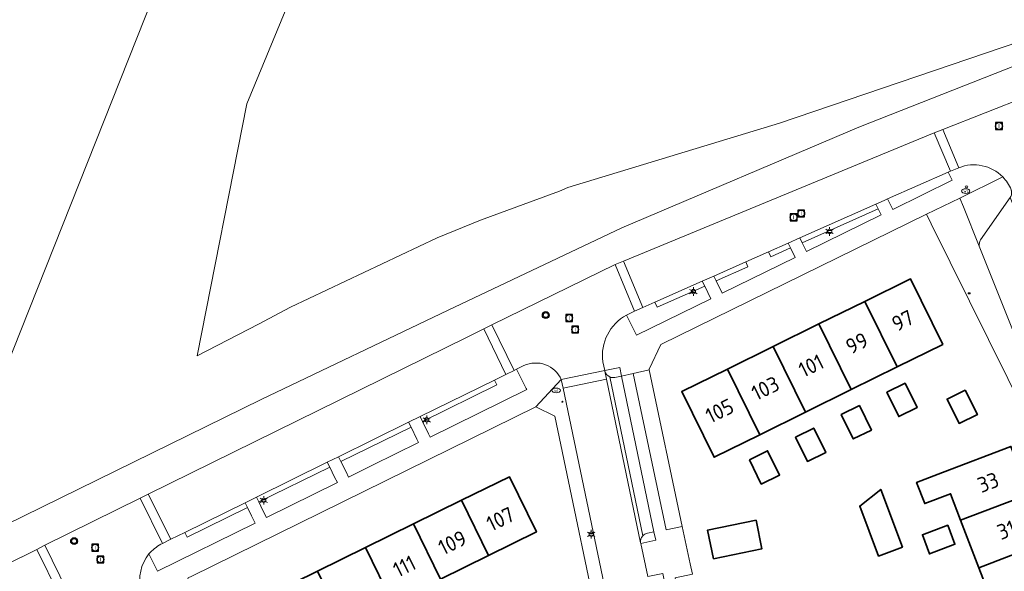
# Model space of a CAD drawing. Header units: metres. Extents: x 140853 to 145288, y 474558 to 480269.
# Tile 261 of 428: x 143668 to 143783, y 479079 to 479144. Entities that reach past the tile are written whole.
import ezdxf
from ezdxf.enums import TextEntityAlignment as Align
from ezdxf.lldxf.tags import DXFTag

# ---------------------------------------------------------------- set-up
doc = ezdxf.new("R2010")
doc.units = ezdxf.units.M
doc.header["$MEASUREMENT"] = 0
for name, color, linetype, lineweight in [('B-WE-GR-BEPLANTING_CULTUUR_HEESTERS-G', 90, 'Continuous', 18), ('B-WE-GR-BOS_NAALD-G', 40, 'Continuous', 13), ('B-WE-GR-BOUWLAND-G', 80, 'Continuous', 13), ('B-WE-GR-GRAS-G', 60, 'Continuous', 13), ('B-WE-GR-GRAS_KRUIDENRIJK-G', 80, 'Continuous', 18), ('B-WE-GR-GROENVOORZIENING-G', 80, 'Continuous', 18), ('B-WE-IE-TERREINAFSCHEIDING_KUNSTMATIG_MUUR-G', 90, 'IE-TERREINAFSCHEIDING-KUNSTMATIG-DICHT', 18), ('B-WE-KL-DATA_CAI-S', 90, 'KL-CAI-N', 18), ('B-WE-KL-ET_LS_OV_LICHTMAST-S', 190, 'Continuous', 18), ('B-WE-KL-WATER_BRANDLEIDING_PUT-S', 150, 'Continuous', 18), ('B-WE-KL-WATER_PUT-S', 170, 'Continuous', 18), ('B-WE-OG-BEBOUWING-G', 7, 'Continuous', 35), ('B-WE-OG-BEBOUWING_HUISNUMMER-T18', 10, 'Continuous', 18), ('B-WE-OG-TERREIN_ERF-G', 7, 'Continuous', 18), ('B-WE-RI-DRAINAGE_PUT-S', 90, 'Continuous', 18), ('B-WE-RI-GWA_RIOOLPUT-S', 30, 'Continuous', 18), ('B-WE-VH-GOOT-G', 170, 'Continuous', 18), ('B-WE-VH-VERHARDING_BETONSTRAATSTEEN-G', 252, 'Continuous', 18), ('B-WE-VH-VERHARDING_TEGEL-G', 252, 'Continuous', 18), ('X-XX-XX-ALGEMEEN-S', 7, 'Continuous', 18)]:
    doc.layers.add(name, color=color, linetype=linetype, lineweight=lineweight)
doc.styles.add('NLCS-ISO', font='txt')
doc.styles.get("Standard").update_dxf_attribs({"font": 'arial.ttf'})
doc.linetypes.add('IE-TERREINAFSCHEIDING-KUNSTMATIG-DICHT', pattern='A,8,-1,[82,NLCS.shx,S=0.75,R=90,X=0,Y=0],-1', length=10)
tags = doc.linetypes.add('KL-CAI-N', pattern='A,4,-1,[101,NLCS.shx,S=0.5,R=0,X=0,Y=0],-1,4,-1,["C",Standard,S=1,R=0,X=-0.25,Y=-0.5],-1.5', length=12.5).pattern_tags.tags
tags[18] = DXFTag(74, 10)

# ---------------------------------------------------------------- blocks, each defined once
blk = doc.blocks.new('SIE-WEG_AFVALBAK_TYPE_01')
for radius in [0.25, 0.156]:
    blk.add_circle((0, 0), radius)
blk = doc.blocks.new('SKL-DATA_TERREINKAST-SO')
for q in [(-0.2, 0.2), (0.2, 0.2)]:
    blk.add_line((0, -0.21), q)
at = {"flags": 128}
blk.add_lwpolyline([(0.63, 0.35), (-0.63, 0.35), (-0.63, -0.35), (0.63, -0.35)], close=True, dxfattribs=at)
at = {"style": 'NLCS-ISO'}
blk.add_attdef('TYPE', text='', height=0.35, dxfattribs=at).set_placement((-0.03, 0.69), align=Align.MIDDLE_CENTER)
blk = doc.blocks.new('B-SIE-WEG_LICHTMAST-SO')
at = {"ltscale": 0.1}
for p, q in [((-1.1, 0.63), (-2.19, 1.27)), ((0, 1.27), (0, 2.53)), ((1.1, 0.63), (2.19, 1.27)), ((-1.1, -0.63), (-2.19, -1.27)), ((0, -1.27), (0, -2.53)), ((1.1, -0.63), (2.19, -1.27))]:
    blk.add_line(p, q, dxfattribs=at)
at = {"flags": 128}
for points in [[(-1.16, 0.5), (1.16, 0.5)], [(-1.16, -0.5), (1.16, -0.5)]]:
    blk.add_lwpolyline(points, dxfattribs=at)
at = {"ltscale": 0.1}
blk.add_circle((0, 0), 1.27, dxfattribs=at)
at = {"style": 'NLCS-ISO'}
blk.add_attdef('TYPE', text='', height=1.8, dxfattribs=at).set_placement((0, 2.53), align=Align.BOTTOM_CENTER)
blk = doc.blocks.new('SKL-WATERLEIDINGPUT-SO')
at = {"color": 0, "linetype": 'ByBlock', "lineweight": 18}
blk.add_ellipse((0, 0), major_axis=(2.5, 0), ratio=0.54, dxfattribs=at)
at = {"color": 0, "linetype": 'ByBlock', "lineweight": 18, "style": 'NLCS-ISO'}
blk.add_text('wl', height=1.8, dxfattribs=at).set_placement((0, 0), align=Align.MIDDLE_CENTER)
blk = doc.blocks.new('SRI-PUT_INSPECTIE-SO')
at = {"lineweight": -3, "flags": 128}
blk.add_lwpolyline([(-2, -2), (2, -2), (2, 2), (-2, 2)], close=True, dxfattribs=at)
at = {"lineweight": -3, "ltscale": 1.5}
blk.add_circle((0, 0), 2, dxfattribs=at)
at = {"ltscale": 0.1, "style": 'NLCS-ISO'}
blk.add_text('I', height=2.5, dxfattribs=at).set_placement((0, -0.01), align=Align.MIDDLE_CENTER)
blk = doc.blocks.new('SRI-DRAIN_PUT-SO')
at = {"lineweight": -3}
for radius in [2, 1.5]:
    blk.add_circle((0, 0), radius, dxfattribs=at)
blk = doc.blocks.new('SIE-WEG_STRAATPOT_BRANDKRAAN-SO')
blk.add_ellipse((0, 0), major_axis=(-0.729, 0), ratio=0.685994)
at = {"style": 'NLCS-ISO'}
blk.add_text('BR', height=0.4, dxfattribs=at).set_placement((-0.3, -0.15))

msp = doc.modelspace()

# ---------------------------------------------------------------- linework, layer by layer
at = {"layer": 'B-WE-GR-BEPLANTING_CULTUUR_HEESTERS-G', "ltscale": 0.2, "flags": 128}
msp.add_lwpolyline([(143745.421, 479084.399), (143741.537, 479102.821), (143739.666, 479102.394), (143743.509, 479084.018), (143745.421, 479084.399)], close=True, dxfattribs=at)
at = {"layer": 'B-WE-GR-BOS_NAALD-G', "ltscale": 0.2, "flags": 128}
msp.add_lwpolyline([(143537.366, 479066.124), (143539.907, 479064.959), (143545.351, 479062.612), (143588.169, 479060.605), (143591.877, 479060.762), (143602.899, 479061.031), (143609.326, 479060.639), (143609.839, 479060.608), (143615.271, 479061.007), (143655.085, 479079.305), (143658.399, 479087.806), (143659.151, 479088.291), (143659.759, 479089.562), (143660.266, 479090.63), (143660.875, 479091.647), (143662.041, 479093.834), (143662.395, 479094.545), (143662.801, 479095.308), (143683.265, 479146.806)], dxfattribs=at)
at = {"layer": 'B-WE-GR-BOUWLAND-G', "ltscale": 0.2, "flags": 128}
msp.add_lwpolyline([(143718.163, 479192.042), (143694.229, 479134.107), (143688.383, 479104.453), (143695.601, 479108.208), (143699.358, 479110.194), (143716.619, 479118.348), (143721.697, 479120.438), (143730.989, 479123.855), (143731.953, 479124.263), (143756.835, 479131.816), (143789.147, 479142.82), (143805.209, 479148.133)], dxfattribs=at)
at = {"layer": 'B-WE-GR-GRAS-G', "ltscale": 0.2, "flags": 128}
msp.add_lwpolyline([(143768.472, 479121.758), (143759.515, 479117.776), (143760.032, 479116.728), (143768.819, 479121.043), (143768.472, 479121.758)], close=True, dxfattribs=at)
at = {"layer": 'B-WE-GR-GRAS_KRUIDENRIJK-G', "ltscale": 0.2, "flags": 128}
for points in [[(143805.209, 479148.133), (143789.147, 479142.82), (143756.835, 479131.816), (143731.953, 479124.263), (143730.989, 479123.855), (143721.697, 479120.438), (143716.619, 479118.348), (143699.358, 479110.194), (143695.601, 479108.208), (143688.383, 479104.453), (143694.229, 479134.107), (143718.163, 479192.042)], [(143683.265, 479146.806), (143662.801, 479095.308), (143662.395, 479094.545), (143662.041, 479093.834), (143660.875, 479091.647), (143660.266, 479090.63), (143659.759, 479089.562), (143659.151, 479088.291), (143658.399, 479087.806), (143655.085, 479079.305), (143695.925, 479099.317), (143717.877, 479109.833), (143738.297, 479119.533), (143766.171, 479131.376), (143803.03, 479145.875)], [(143803.03, 479145.875), (143766.171, 479131.376), (143738.297, 479119.533), (143717.877, 479109.833), (143695.925, 479099.317), (143655.085, 479079.305)]]:
    msp.add_lwpolyline(points, dxfattribs=at)
msp.add_lwpolyline([(143651.267, 479072.687), (143669.533, 479081.712), (143670.487, 479082.19), (143681.672, 479087.724), (143682.627, 479088.196), (143720.121, 479106.658), (143722.103, 479107.634), (143723.047, 479108.105), (143737.534, 479115.198), (143738.527, 479115.608), (143775.048, 479130.693), (143776.041, 479131.08), (143790.999, 479136.979), (143791.982, 479137.33), (143793.839, 479138.049), (143804.677, 479142.243), (143805.67, 479142.626), (143805.67, 479142.626, 0.0110132), (143806.032, 479142.831), (143806.032, 479142.831, 0.063256), (143807.591, 479144.056)], format="xyb", dxfattribs=at)
for points in [[(143769.563, 479122.931), (143770.159, 479121.699), (143777.154, 479125.145), (143776.7, 479126.076), (143769.563, 479122.931)], [(143758.144, 479117.167), (143755.817, 479116.132), (143755.561, 479116.706), (143752.887, 479115.517), (143753.143, 479114.943), (143749.404, 479113.281), (143750.115, 479111.857), (143758.695, 479116.056), (143758.144, 479117.167)], [(143748.056, 479112.682), (143742.451, 479110.191), (143742.194, 479110.768), (143740.788, 479110.141), (143739.791, 479109.726), (143738.881, 479109.256), (143740.032, 479106.896), (143748.791, 479111.171), (143748.056, 479112.682)], [(143723.325, 479101.61), (143723.603, 479101.044), (143714.871, 479096.749), (143715.569, 479095.317), (143715.763, 479094.918), (143727.134, 479100.514), (143727.065, 479100.649), (143725.925, 479102.891), (143725.638, 479102.747), (143724.689, 479102.28), (143723.325, 479101.61)], [(143705.288, 479092.037), (143705.891, 479090.828), (143706.193, 479090.221), (143709, 479091.601), (143714.419, 479094.266), (143714.212, 479094.688), (143713.526, 479096.088), (143705.288, 479092.037)], [(143703.965, 479091.386), (143695.621, 479087.283), (143696.109, 479086.291), (143696.519, 479085.459), (143704.864, 479089.57), (143704.549, 479090.206), (143703.965, 479091.386)]]:
    msp.add_lwpolyline(points, close=True, dxfattribs=at)
for points in [[(143778.482, 479121.996), (143780.344, 479117.371), (143780.344, 479117.371, -0.1871796), (143780.497, 479118.114), (143780.497, 479118.114), (143783.954, 479123.087), (143784.04, 479123.218), (143784.04, 479123.218, 0.2036097), (143784.086, 479124.004), (143784.086, 479124.004, 0.1037219), (143783.091, 479125.51), (143783.091, 479125.51), (143778.071, 479123.018), (143778.482, 479121.996)], [(143682.718, 479081.167), (143683.714, 479079.148), (143695.19, 479084.805), (143694.765, 479085.668), (143694.292, 479086.629), (143687.197, 479083.14), (143686.919, 479083.705), (143685.268, 479082.893), (143684.319, 479082.41), (143684.125, 479082.32), (143684.125, 479082.32, 0.0936805), (143682.718, 479081.167)]]:
    msp.add_lwpolyline(points, format="xyb", close=True, dxfattribs=at)
at = {"layer": 'B-WE-GR-GROENVOORZIENING-G', "ltscale": 0.2, "flags": 128}
for points in [[(143737.505, 479101.925), (143738.264, 479102.088), (143738.085, 479103.105), (143736.308, 479102.764), (143736.308, 479102.764, 0.0321862), (143736.325, 479102.674), (143736.325, 479102.674, 0.2334929), (143736.886, 479101.993), (143736.886, 479101.993, 0.158361), (143737.505, 479101.925)], [(143740.526, 479082.473), (143740.541, 479082.404), (143742.3, 479082.801), (143742.083, 479083.783), (143741.336, 479083.618), (143741.336, 479083.618, 0.1679456), (143740.77, 479083.309), (143740.77, 479083.309, 0.2296528), (143740.526, 479082.473)]]:
    msp.add_lwpolyline(points, format="xyb", close=True, dxfattribs=at)
at = {"layer": 'B-WE-IE-TERREINAFSCHEIDING_KUNSTMATIG_MUUR-G', "ltscale": 0.2, "flags": 128}
msp.add_lwpolyline([(143741.537, 479102.821), (143745.421, 479084.399)], dxfattribs=at)
at = {"layer": 'B-WE-OG-BEBOUWING-G', "ltscale": 0.2, "flags": 128}
for points in [[(143770.674, 479103.16), (143776.053, 479105.816), (143772.261, 479113.527), (143766.873, 479110.87), (143770.674, 479103.16)], [(143770.674, 479103.16), (143766.873, 479110.87), (143761.493, 479108.217), (143765.296, 479100.504), (143770.674, 479103.16)], [(143756.113, 479105.565), (143759.917, 479097.848), (143765.296, 479100.504), (143761.493, 479108.217), (143756.113, 479105.565)], [(143759.917, 479097.848), (143756.113, 479105.565), (143750.733, 479102.912), (143754.539, 479095.192), (143759.917, 479097.848)], [(143754.539, 479095.192), (143750.733, 479102.912), (143745.353, 479100.259), (143749.161, 479092.536), (143754.539, 479095.192)], [(143769.465, 479100.195), (143770.873, 479097.332), (143773.022, 479098.378), (143771.61, 479101.249), (143769.465, 479100.195)], [(143778.701, 479100.432), (143776.556, 479099.377), (143777.964, 479096.515), (143780.113, 479097.56), (143778.701, 479100.432)], [(143764.111, 479097.566), (143765.519, 479094.704), (143767.668, 479095.749), (143766.256, 479098.621), (143764.111, 479097.566)], [(143758.733, 479094.913), (143760.141, 479092.051), (143762.29, 479093.096), (143760.878, 479095.968), (143758.733, 479094.913)], [(143753.307, 479092.26), (143754.714, 479089.398), (143756.864, 479090.444), (143755.451, 479093.315), (143753.307, 479092.26)], [(143786.192, 479088.22), (143784.053, 479093.815), (143776.011, 479090.739), (143772.975, 479089.578), (143773.925, 479087.094), (143776.961, 479088.254), (143778.149, 479085.146), (143786.192, 479088.22)], [(143722.637, 479080.984), (143728.275, 479083.769), (143725.087, 479090.251), (143719.447, 479087.478), (143722.637, 479080.984)], [(143771.307, 479081.978), (143768.755, 479088.754), (143766.286, 479086.798), (143768.5, 479080.921), (143771.307, 479081.978)], [(143788.332, 479082.626), (143786.192, 479088.22), (143778.149, 479085.146), (143780.289, 479079.55), (143788.332, 479082.626)], [(143716.999, 479078.2), (143722.637, 479080.984), (143719.447, 479087.478), (143713.805, 479084.703), (143716.999, 479078.2)], [(143711.361, 479075.415), (143716.999, 479078.2), (143713.805, 479084.703), (143708.162, 479081.928), (143711.361, 479075.415)], [(143749.079, 479080.594), (143754.788, 479081.774), (143754.093, 479085.133), (143748.384, 479083.953), (143749.079, 479080.594)], [(143776.636, 479084.551), (143773.651, 479083.424), (143774.487, 479081.185), (143777.48, 479082.316), (143776.636, 479084.551)], [(143790.471, 479077.031), (143788.332, 479082.626), (143780.289, 479079.55), (143782.429, 479073.955), (143790.471, 479077.031)], [(143705.724, 479072.631), (143711.361, 479075.415), (143708.162, 479081.928), (143702.52, 479079.153), (143705.724, 479072.631)], [(143705.724, 479072.631), (143702.52, 479079.153), (143696.877, 479076.379), (143700.086, 479069.847), (143700.186, 479069.896), (143705.724, 479072.631)]]:
    msp.add_lwpolyline(points, close=True, dxfattribs=at)
at = {"layer": 'B-WE-OG-TERREIN_ERF-G', "ltscale": 0.2, "flags": 128}
for points in [[(143785.933, 479097.282), (143774.673, 479120.012), (143774.118, 479121.132), (143742.91, 479105.788), (143741.519, 479102.907), (143741.537, 479102.821), (143745.421, 479084.399), (143745.421, 479084.399), (143746.346, 479080.017), (143746.604, 479078.796), (143744.585, 479078.375), (143751.984, 479042.792), (143759.348, 479007.38), (143760.883, 479000), (143766.964, 478970.79), (143768.946, 478971.131), (143768.979, 478970.972), (143769.856, 478966.762), (143773.659, 478948.487), (143773.68, 478948.386), (143776.07, 478946.577), (143818.984, 478948.766)], [(143750.089, 479003.211), (143742.734, 479038.442), (143736.655, 479067.564), (143730.429, 479097.386), (143728.2, 479098.459), (143687.745, 479078.573), (143687.322, 479078.365), (143685.915, 479075.511), (143685.939, 479075.394), (143689.693, 479057.295), (143689.693, 479057.295), (143690.59, 479053.004), (143688.615, 479052.58), (143699.607, 479000)]]:
    msp.add_lwpolyline(points, dxfattribs=at)
for points in [[(143766.873, 479110.87), (143772.261, 479113.527), (143776.053, 479105.816), (143770.674, 479103.16), (143765.296, 479100.504), (143759.917, 479097.848), (143754.539, 479095.192), (143749.161, 479092.536), (143745.353, 479100.259), (143750.733, 479102.912), (143756.113, 479105.565), (143761.493, 479108.217), (143766.873, 479110.87)], [(143769.465, 479100.195), (143771.61, 479101.249), (143773.022, 479098.378), (143770.873, 479097.332), (143769.465, 479100.195)], [(143778.701, 479100.432), (143780.113, 479097.56), (143777.964, 479096.515), (143776.556, 479099.377), (143778.701, 479100.432)], [(143764.111, 479097.566), (143766.256, 479098.621), (143767.668, 479095.749), (143765.519, 479094.704), (143764.111, 479097.566)], [(143758.733, 479094.913), (143760.878, 479095.968), (143762.29, 479093.096), (143760.141, 479092.051), (143758.733, 479094.913)], [(143753.307, 479092.26), (143755.451, 479093.315), (143756.864, 479090.444), (143754.714, 479089.398), (143753.307, 479092.26)], [(143788.332, 479082.626), (143790.471, 479077.031), (143792.61, 479071.436), (143794.75, 479065.841), (143786.707, 479062.766), (143784.568, 479068.36), (143782.429, 479073.955), (143780.289, 479079.55), (143778.149, 479085.146), (143776.961, 479088.254), (143773.925, 479087.094), (143772.975, 479089.578), (143776.011, 479090.739), (143784.053, 479093.815), (143786.192, 479088.22), (143788.332, 479082.626)], [(143722.637, 479080.984), (143716.999, 479078.2), (143711.361, 479075.415), (143705.724, 479072.631), (143700.186, 479069.896), (143701.652, 479066.928), (143699.5, 479065.866), (143698.034, 479068.833), (143694.448, 479067.062), (143691.235, 479073.604), (143696.877, 479076.379), (143702.52, 479079.153), (143708.162, 479081.928), (143713.805, 479084.703), (143719.447, 479087.478), (143725.087, 479090.251), (143728.275, 479083.769), (143722.637, 479080.984)], [(143771.307, 479081.978), (143768.5, 479080.921), (143766.286, 479086.798), (143768.755, 479088.754), (143771.307, 479081.978)], [(143749.079, 479080.594), (143748.384, 479083.953), (143754.093, 479085.133), (143754.788, 479081.774), (143749.079, 479080.594)], [(143776.636, 479084.551), (143777.48, 479082.316), (143774.487, 479081.185), (143773.651, 479083.424), (143776.636, 479084.551)]]:
    msp.add_lwpolyline(points, close=True, dxfattribs=at)
at = {"layer": 'B-WE-VH-GOOT-G', "ltscale": 0.2, "flags": 128}
msp.add_lwpolyline([(143740.526, 479082.473), (143736.505, 479101.72)], dxfattribs=at)
at = {"layer": 'B-WE-VH-VERHARDING_BETONSTRAATSTEEN-G', "ltscale": 0.2, "flags": 128}
for points in [[(143784.086, 479124.004), (143784.231, 479123.599), (143788.923, 479125.459), (143788.923, 479125.459, -0.141072), (143788.656, 479128.216), (143788.656, 479128.216, -0.2698867), (143791.941, 479132.037), (143791.941, 479132.037), (143792.78, 479132.364), (143790.999, 479136.979), (143776.041, 479131.08), (143777.944, 479126.598), (143777.944, 479126.598, -0.3038818), (143783.091, 479125.51), (143783.091, 479125.51, -0.1037219), (143784.086, 479124.004)], [(143776.964, 479126.192), (143776.7, 479126.076), (143777.154, 479125.145), (143770.159, 479121.699), (143769.563, 479122.931), (143769.173, 479122.758), (143768.197, 479122.325), (143768.472, 479121.758), (143768.819, 479121.043), (143760.032, 479116.728), (143759.515, 479117.776), (143759.235, 479118.342), (143757.864, 479117.73), (143758.144, 479117.167), (143758.695, 479116.056), (143750.115, 479111.857), (143749.404, 479113.281), (143749.123, 479113.843), (143747.776, 479113.258), (143748.056, 479112.682), (143748.791, 479111.171), (143740.032, 479106.896), (143738.881, 479109.256), (143738.881, 479109.256, 0.3172969), (143736.089, 479103.761), (143736.089, 479103.761), (143736.308, 479102.764), (143738.085, 479103.105), (143738.264, 479102.088), (143739.666, 479102.394), (143741.537, 479102.821), (143741.519, 479102.907), (143742.91, 479105.788), (143774.118, 479121.132), (143778.071, 479123.018), (143783.091, 479125.51), (143783.091, 479125.51, 0.3038818), (143777.944, 479126.598), (143777.944, 479126.598), (143776.964, 479126.192)], [(143789.771, 479105.988, -0.2785582), (143790.734, 479106.312), (143790.734, 479106.312), (143783.954, 479123.087), (143780.497, 479118.114), (143780.497, 479118.114, 0.1871796), (143780.344, 479117.371), (143780.344, 479117.371), (143785.989, 479103.253), (143785.989, 479103.253, 0.5735605), (143787.607, 479103.209), (143787.607, 479103.209), (143787.999, 479103.708), (143789.771, 479105.988)], [(143737.534, 479115.198), (143723.047, 479108.105), (143725.638, 479102.747), (143725.925, 479102.891), (143726.786, 479103.319), (143726.786, 479103.319, -0.4204811), (143731.197, 479101.674), (143731.197, 479101.674), (143736.308, 479102.764), (143736.089, 479103.761), (143736.089, 479103.761, -0.3172969), (143738.881, 479109.256), (143738.881, 479109.256), (143739.791, 479109.726), (143737.534, 479115.198)], [(143736.505, 479101.72), (143736.325, 479102.674), (143736.325, 479102.674, -0.0321862), (143736.308, 479102.764), (143736.308, 479102.764), (143731.197, 479101.674), (143731.426, 479100.651), (143736.505, 479101.72)], [(143742.083, 479083.783), (143738.264, 479102.088), (143737.505, 479101.925), (143737.505, 479101.925, -0.158361), (143736.886, 479101.993), (143736.886, 479101.993), (143740.77, 479083.309), (143740.77, 479083.309, -0.1679456), (143741.336, 479083.618), (143741.336, 479083.618), (143742.083, 479083.783)], [(143684.125, 479082.32), (143684.319, 479082.41), (143681.672, 479087.724), (143670.487, 479082.19), (143673.101, 479076.843), (143673.101, 479076.843, -0.4513865), (143677.057, 479074.24), (143677.057, 479074.24), (143677.239, 479073.378), (143677.613, 479071.603), (143677.642, 479071.439), (143682.743, 479072.518), (143682.054, 479075.759), (143681.804, 479076.936), (143681.804, 479076.936, -0.2443687), (143682.718, 479081.167), (143682.718, 479081.167, -0.0936805), (143684.125, 479082.32)]]:
    msp.add_lwpolyline(points, format="xyb", close=True, dxfattribs=at)
for points in [[(143775.048, 479130.693), (143776.964, 479126.192), (143777.944, 479126.598), (143776.041, 479131.08), (143775.048, 479130.693)], [(143776.7, 479126.076), (143776.964, 479126.192), (143775.048, 479130.693), (143738.527, 479115.608), (143740.788, 479110.141), (143742.194, 479110.768), (143747.776, 479113.258), (143749.123, 479113.843), (143752.887, 479115.517), (143755.561, 479116.706), (143757.864, 479117.73), (143759.235, 479118.342), (143768.197, 479122.325), (143769.173, 479122.758), (143769.563, 479122.931), (143776.7, 479126.076)], [(143740.788, 479110.141), (143738.527, 479115.608), (143737.534, 479115.198), (143739.791, 479109.726), (143740.788, 479110.141)], [(143725.638, 479102.747), (143723.047, 479108.105), (143722.103, 479107.634), (143724.689, 479102.28), (143725.638, 479102.747)], [(143686.919, 479083.705), (143694.014, 479087.194), (143695.349, 479087.836), (143703.685, 479091.95), (143705.009, 479092.598), (143713.247, 479096.658), (143714.594, 479097.318), (143723.325, 479101.61), (143724.689, 479102.28), (143722.103, 479107.634), (143720.121, 479106.658), (143682.627, 479088.196), (143685.268, 479082.893), (143686.919, 479083.705)], [(143682.627, 479088.196), (143681.672, 479087.724), (143684.319, 479082.41), (143685.268, 479082.893), (143682.627, 479088.196)], [(143651.267, 479072.687), (143647.058, 479070.604), (143625.41, 479059.849), (143628.091, 479054.572), (143629.215, 479055.114), (143640.609, 479060.742), (143648.807, 479064.807), (143658.501, 479069.618), (143659.816, 479070.274), (143666.873, 479073.757), (143670.391, 479075.494), (143671.454, 479076.034), (143672.14, 479076.383), (143669.533, 479081.712), (143651.267, 479072.687)], [(143669.533, 479081.712), (143672.14, 479076.383), (143673.101, 479076.843), (143670.487, 479082.19), (143669.533, 479081.712)]]:
    msp.add_lwpolyline(points, close=True, dxfattribs=at)
for points in [[(143785.989, 479103.253), (143780.344, 479117.371), (143778.482, 479121.996), (143778.071, 479123.018), (143774.118, 479121.132), (143774.673, 479120.012), (143785.933, 479097.282)], [(143759.348, 479007.38), (143751.984, 479042.792), (143744.585, 479078.375), (143746.604, 479078.796), (143746.346, 479080.017), (143746.346, 479080.017), (143745.421, 479084.399), (143743.509, 479084.018), (143739.666, 479102.394), (143738.264, 479102.088), (143742.083, 479083.783), (143742.3, 479082.801), (143740.541, 479082.404), (143741.354, 479078.522), (143743.116, 479078.892), (143743.317, 479077.895), (143749.644, 479047.442), (143749.97, 479045.965), (143748.219, 479045.579), (143749.878, 479037.651), (143751.664, 479038.019), (143751.882, 479036.914), (143757.156, 479011.419), (143757.381, 479010.401)]]:
    msp.add_lwpolyline(points, dxfattribs=at)
msp.add_lwpolyline([(143741.354, 479078.522), (143740.541, 479082.404), (143740.526, 479082.473), (143740.526, 479082.473, -0.2296528), (143740.77, 479083.309), (143740.77, 479083.309), (143736.886, 479101.993), (143736.886, 479101.993, -0.2334929), (143736.325, 479102.674), (143736.325, 479102.674), (143736.505, 479101.72), (143731.426, 479100.651), (143741.047, 479054.499)], format="xyb", dxfattribs=at)
at = {"layer": 'B-WE-VH-VERHARDING_TEGEL-G', "ltscale": 0.2, "flags": 128}
for points in [[(143768.472, 479121.758), (143768.197, 479122.325), (143759.235, 479118.342), (143759.515, 479117.776), (143768.472, 479121.758)], [(143755.561, 479116.706), (143755.817, 479116.132), (143758.144, 479117.167), (143757.864, 479117.73), (143755.561, 479116.706)], [(143749.404, 479113.281), (143753.143, 479114.943), (143752.887, 479115.517), (143749.123, 479113.843), (143749.404, 479113.281)], [(143742.194, 479110.768), (143742.451, 479110.191), (143748.056, 479112.682), (143747.776, 479113.258), (143742.194, 479110.768)], [(143714.871, 479096.749), (143723.603, 479101.044), (143723.325, 479101.61), (143714.594, 479097.318), (143714.871, 479096.749)], [(143742.734, 479038.442), (143750.089, 479003.211), (143750.273, 479002.33), (143750.759, 479000), (143756.339, 478973.012), (143756.522, 478972.131), (143761.511, 478948.087), (143763.116, 478948.401), (143762.923, 478949.463), (143757.257, 478976.535), (143751.981, 479001.912), (143748.521, 479018.679), (143748.291, 479019.719), (143747.459, 479023.781), (143747.202, 479024.823), (143741.047, 479054.499), (143731.426, 479100.651), (143731.197, 479101.674), (143728.2, 479098.459), (143730.429, 479097.386), (143736.655, 479067.564), (143742.734, 479038.442)], [(143713.526, 479096.088), (143713.247, 479096.658), (143705.009, 479092.598), (143705.288, 479092.037), (143713.526, 479096.088)], [(143695.621, 479087.283), (143703.965, 479091.386), (143703.685, 479091.95), (143695.349, 479087.836), (143695.621, 479087.283)], [(143694.014, 479087.194), (143686.919, 479083.705), (143687.197, 479083.14), (143694.292, 479086.629), (143694.014, 479087.194)]]:
    msp.add_lwpolyline(points, close=True, dxfattribs=at)
msp.add_lwpolyline([(143687.745, 479078.573), (143728.2, 479098.459), (143731.197, 479101.674), (143731.197, 479101.674, 0.4204811), (143726.786, 479103.319), (143726.786, 479103.319), (143725.925, 479102.891), (143727.065, 479100.649), (143727.134, 479100.514), (143715.763, 479094.918), (143715.569, 479095.317), (143714.871, 479096.749), (143714.594, 479097.318), (143713.247, 479096.658), (143713.526, 479096.088), (143714.212, 479094.688), (143714.419, 479094.266), (143709, 479091.601), (143706.193, 479090.221), (143705.891, 479090.828), (143705.288, 479092.037), (143705.009, 479092.598), (143703.685, 479091.95), (143703.965, 479091.386), (143704.549, 479090.206), (143704.864, 479089.57), (143696.519, 479085.459), (143696.109, 479086.291), (143695.621, 479087.283), (143695.349, 479087.836), (143694.014, 479087.194), (143694.292, 479086.629), (143694.765, 479085.668), (143694.765, 479085.668), (143695.19, 479084.805), (143683.714, 479079.148), (143682.718, 479081.167), (143682.718, 479081.167, 0.2443687), (143681.804, 479076.936)], format="xyb", dxfattribs=at)

# ---------------------------------------------------------------- block references
at = {"layer": 'B-WE-KL-DATA_CAI-S', "xscale": 0.2, "yscale": 0.2, "zscale": 0.2}
msp.add_blockref('SKL-DATA_TERREINKAST-SO', (143779.149, 479111.821), dxfattribs=at)
at = {"layer": 'B-WE-KL-ET_LS_OV_LICHTMAST-S', "xscale": 0.2, "yscale": 0.2, "zscale": 0.2}
for p in [(143762.733, 479119.096), (143746.722, 479112.029), (143715.38, 479096.936), (143696.216, 479087.478), (143734.711, 479083.483)]:
    msp.add_blockref('B-SIE-WEG_LICHTMAST-SO', p, dxfattribs=at)
at = {"layer": 'B-WE-KL-WATER_BRANDLEIDING_PUT-S', "xscale": 0.2, "yscale": 0.2, "zscale": 0.2}
msp.add_blockref('SIE-WEG_STRAATPOT_BRANDKRAAN-SO', (143778.837, 479124.347), dxfattribs=at)
at = {"layer": 'B-WE-KL-WATER_PUT-S', "xscale": 0.2, "yscale": 0.2, "zscale": 0.2}
for p in [(143778.743, 479123.851), (143730.599, 479100.408)]:
    msp.add_blockref('SKL-WATERLEIDINGPUT-SO', p, dxfattribs=at)
at = {"layer": 'B-WE-RI-DRAINAGE_PUT-S', "xscale": 0.2, "yscale": 0.2, "zscale": 0.2}
for p in [(143729.367, 479109.271), (143673.913, 479082.686)]:
    msp.add_blockref('SRI-DRAIN_PUT-SO', p, dxfattribs=at)
at = {"layer": 'B-WE-RI-GWA_RIOOLPUT-S', "xscale": 0.2, "yscale": 0.2, "zscale": 0.2}
for p in [(143782.662, 479131.497), (143758.517, 479120.762), (143759.406, 479121.22), (143732.123, 479108.922), (143732.83, 479107.564), (143676.389, 479081.911), (143677.007, 479080.52)]:
    msp.add_blockref('SRI-PUT_INSPECTIE-SO', p, dxfattribs=at)
at = {"layer": 'X-XX-XX-ALGEMEEN-S', "xscale": 0.2, "yscale": 0.2, "zscale": 0.2}
msp.add_blockref('SIE-WEG_AFVALBAK_TYPE_01', (143731.326, 479099.071), dxfattribs=at)

# ---------------------------------------------------------------- texts
at = {"layer": 'B-WE-OG-BEBOUWING_HUISNUMMER-T18', "style": 'NLCS-ISO'}
for s, rotation, p in [('97', 26.2, (143771.336, 479108.611)), ('99', 26.2, (143765.952, 479105.956)), ('101', 26.2, (143760.571, 479103.303)), ('103', 26.2, (143755.191, 479100.651)), ('105', 26.2, (143749.812, 479097.998)), ('33', 20.9, (143781.386, 479089.589)), ('107', 26.2, (143724.032, 479085.275)), ('31', 20.9, (143783.526, 479083.994)), ('109', 26.2, (143718.392, 479082.501)), ('111', 26.2, (143712.749, 479079.726))]:
    msp.add_text(s, height=1.8, rotation=rotation, dxfattribs=at).set_placement(p, align=Align.MIDDLE_CENTER)

doc.saveas('drawing.dxf')
